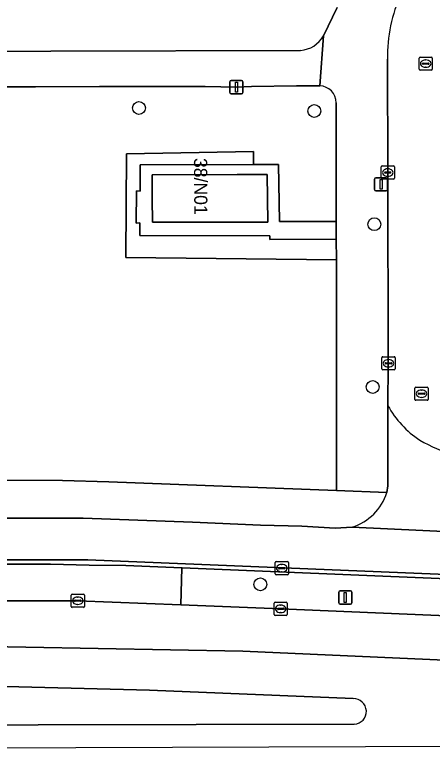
# Model space of a CAD drawing. Extents: x 160455 to 162082, y 388339 to 389736.
# Drawn here: x 161065.3 to 161097.1, y 388341.6 to 388397.4 of the extents above; entities that cross this region are included whole.
import ezdxf

# ---------------------------------------------------------------- set-up
doc = ezdxf.new("R2010")
doc.units = 0
for name, color, linetype in [('IMGEO_Berm_groen', 7, 'Continuous'), ('IMGEO_Boom', 7, 'Continuous'), ('IMGEO_Fietspad_gesloten', 7, 'Continuous'), ('IMGEO_Groenvoorziening', 7, 'Continuous'), ('IMGEO_Kolk', 7, 'Continuous'), ('IMGEO_Lichtmast', 7, 'Continuous'), ('IMGEO_Pand', 7, 'Continuous'), ('IMGEO_Pand_nummerreeks', 7, 'Continuous'), ('IMGEO_Rijbaan_lokaal_open', 7, 'Continuous'), ('IMGEO_Rijbaan_regionaal_gesloten', 7, 'Continuous'), ('IMGEO_Rioolput', 7, 'Continuous'), ('IMGEO_Verkeersbordpaal', 7, 'Continuous'), ('IMGEO_Verkeerseiland_gesloten', 7, 'Continuous'), ('IMGEO_Verkeerseiland_open', 7, 'Continuous'), ('IMGEO_Voetpad_open', 7, 'Continuous')]:
    doc.layers.add(name, color=color, linetype=linetype)

msp = doc.modelspace()

# ---------------------------------------------------------------- linework, layer by layer
at = {"layer": 'IMGEO_Berm_groen'}
for points in [[(161077.998, 388355.322), (161073.727, 388355.499), (161070.939, 388355.534), (161067.995, 388355.599), (161056.13, 388355.619), (161056.133, 388355.954), (161055.155, 388355.959)], [(161055.126, 388352.818), (161070.07, 388352.829), (161077.908, 388352.517), (161077.91, 388352.517), (161077.998, 388355.322)], [(161120.717, 388353.2), (161115.33, 388353.952), (161106.819, 388354.454), (161104.335, 388354.571), (161104.295, 388354.239), (161078.009, 388355.322), (161077.998, 388355.322), (161077.91, 388352.517), (161085.517, 388352.214), (161113.773, 388351.027), (161114.539, 388350.995)]]:
    msp.add_lwpolyline(points, dxfattribs=at)
at = {"layer": 'IMGEO_Boom'}
for centre in [(161074.727, 388390.305), (161088.073, 388390.075), (161092.644, 388381.466), (161092.52, 388369.09), (161083.968, 388354.077)]:
    msp.add_circle(centre, 0.489, dxfattribs=at)
at = {"layer": 'IMGEO_Fietspad_gesloten'}
msp.add_lwpolyline([(161099.015, 388358.057), (161090.949, 388358.426), (161089.654, 388358.36), (161087.133, 388358.498), (161083.99, 388358.58), (161078.807, 388358.815), (161070.484, 388359.114), (161067.014, 388359.114), (161061.793, 388359.114), (161056.133, 388359.145), (161056.133, 388355.954), (161064.121, 388355.953), (161068.769, 388355.944), (161070.839, 388355.932), (161104.335, 388354.571)], dxfattribs=at)
at = {"layer": 'IMGEO_Groenvoorziening'}
for points in [[(161088.765, 388395.783), (161089.818, 388397.941)], [(161048.995, 388394.587), (161087.029, 388394.688)], [(161088.491, 388391.986), (161086.711, 388391.986), (161083.304, 388391.934), (161082.144, 388391.888), (161079.764, 388391.934), (161075.809, 388391.934), (161071.715, 388391.934), (161066.843, 388391.916), (161062.779, 388391.916), (161058.501, 388391.916), (161054.443, 388391.879), (161051.251, 388391.859), (161048.849, 388391.859), (161048.409, 388391.85)], [(161073.78, 388386.806), (161083.45, 388387), (161083.441, 388386), (161085.339, 388386.003), (161085.421, 388381.659), (161089.75, 388381.678), (161089.744, 388390.708)], [(161054.998, 388362.025), (161064.602, 388362.005), (161068.898, 388361.978), (161072.437, 388361.876), (161089.778, 388361.213), (161089.754, 388378.761), (161073.717, 388378.939), (161073.78, 388386.806)]]:
    msp.add_lwpolyline(points, dxfattribs=at)
msp.add_lwpolyline([(161074.542, 388384), (161074.813, 388383.978), (161074.81, 388385.984), (161083.441, 388386), (161083.45, 388387), (161073.78, 388386.806), (161073.717, 388378.939), (161089.754, 388378.761), (161089.752, 388380.336), (161084.7, 388380.315), (161084.7, 388380.582), (161074.804, 388380.619), (161074.802, 388381.565), (161074.515, 388381.549)], close=True, dxfattribs=at)
for centre, radius, start, end in [((161086.879, 388396.85), 2.167, 273.9733, 330.5109), ((161088.449, 388390.691), 1.295, 0.7417, 88.1265)]:
    msp.add_arc(centre, radius, start, end, dxfattribs=at)
at = {"layer": 'IMGEO_Kolk'}
for p, q in [((161093.171, 388384.969), (161093.171, 388385.821)), ((161093.246, 388385.895), (161094.098, 388385.895)), ((161093.43, 388385.389), (161093.43, 388385.401)), ((161093.473, 388385.438), (161093.871, 388385.438)), ((161093.659, 388385.675), (161093.684, 388385.675)), ((161093.914, 388385.401), (161093.914, 388385.389)), ((161094.172, 388385.821), (161094.172, 388384.969)), ((161094.098, 388384.895), (161093.246, 388384.895)), ((161093.868, 388385.352), (161093.47, 388385.352)), ((161093.682, 388385.115), (161093.657, 388385.115)), ((161093.224, 388370.463), (161093.224, 388371.315)), ((161093.299, 388371.389), (161094.151, 388371.389)), ((161093.483, 388370.883), (161093.483, 388370.895)), ((161093.526, 388370.932), (161093.924, 388370.932)), ((161093.712, 388371.169), (161093.737, 388371.169)), ((161093.967, 388370.895), (161093.967, 388370.883)), ((161094.225, 388371.315), (161094.225, 388370.463)), ((161094.151, 388370.389), (161093.299, 388370.389)), ((161093.921, 388370.846), (161093.523, 388370.846)), ((161093.735, 388370.609), (161093.71, 388370.609)), ((161085.098, 388354.883), (161085.098, 388355.735)), ((161085.173, 388355.809), (161086.025, 388355.809)), ((161085.357, 388355.303), (161085.357, 388355.315)), ((161085.795, 388355.266), (161085.397, 388355.266)), ((161085.4, 388355.352), (161085.798, 388355.352)), ((161085.586, 388355.589), (161085.611, 388355.589)), ((161085.841, 388355.315), (161085.841, 388355.303)), ((161086.099, 388355.735), (161086.099, 388354.883)), ((161086.025, 388354.809), (161085.173, 388354.809)), ((161085.609, 388355.029), (161085.584, 388355.029)), ((161069.569, 388352.403), (161069.569, 388353.255)), ((161069.644, 388353.329), (161070.496, 388353.329)), ((161070.057, 388353.109), (161070.082, 388353.109)), ((161070.57, 388353.255), (161070.57, 388352.403)), ((161069.828, 388352.823), (161069.828, 388352.835)), ((161070.266, 388352.786), (161069.868, 388352.786)), ((161069.871, 388352.872), (161070.269, 388352.872)), ((161070.08, 388352.549), (161070.055, 388352.549)), ((161070.312, 388352.835), (161070.312, 388352.823)), ((161085.016, 388351.788), (161085.016, 388352.64)), ((161085.091, 388352.714), (161085.943, 388352.714)), ((161085.504, 388352.494), (161085.529, 388352.494)), ((161086.017, 388352.64), (161086.017, 388351.788)), ((161070.496, 388352.329), (161069.644, 388352.329)), ((161085.275, 388352.208), (161085.275, 388352.22)), ((161085.713, 388352.171), (161085.315, 388352.171)), ((161085.318, 388352.257), (161085.716, 388352.257)), ((161085.527, 388351.934), (161085.502, 388351.934)), ((161085.759, 388352.22), (161085.759, 388352.208)), ((161085.943, 388351.714), (161085.091, 388351.714))]:
    msp.add_line(p, q, dxfattribs=at)
for points in [[(161093.171, 388384.969), (161093.171, 388385.821)], [(161093.246, 388385.895), (161094.098, 388385.895)], [(161094.172, 388385.821), (161094.172, 388384.969)], [(161094.098, 388384.895), (161093.246, 388384.895)], [(161093.224, 388370.463), (161093.224, 388371.315)], [(161093.299, 388371.389), (161094.151, 388371.389)], [(161094.225, 388371.315), (161094.225, 388370.463)], [(161094.151, 388370.389), (161093.299, 388370.389)], [(161085.098, 388354.883), (161085.098, 388355.735)], [(161085.173, 388355.809), (161086.025, 388355.809)], [(161086.099, 388355.735), (161086.099, 388354.883)], [(161086.025, 388354.809), (161085.173, 388354.809)], [(161069.569, 388352.403), (161069.569, 388353.255)], [(161069.644, 388353.329), (161070.496, 388353.329)], [(161070.57, 388353.255), (161070.57, 388352.403)], [(161085.016, 388351.788), (161085.016, 388352.64)], [(161085.091, 388352.714), (161085.943, 388352.714)], [(161086.017, 388352.64), (161086.017, 388351.788)], [(161070.496, 388352.329), (161069.644, 388352.329)], [(161085.943, 388351.714), (161085.091, 388351.714)]]:
    msp.add_lwpolyline(points, dxfattribs=at)
for centre, radius, start, end in [((161093.248, 388385.819), 0.0765, 91.552, 178.448), ((161093.248, 388385.819), 0.0765, 91.552, 178.448), ((161093.47, 388385.398), 0.0403, 85.8775, 175.7526), ((161093.467, 388385.388), 0.0366, 178.938, 274.7102), ((161093.871, 388385.395), 0.043, 264.8664, 352.4533), ((161093.875, 388385.4), 0.0386, 1.7309, 96.639), ((161094.096, 388385.819), 0.0765, 1.552, 88.448), ((161094.096, 388385.819), 0.0765, 1.552, 88.448), ((161093.248, 388384.971), 0.0765, 181.552, 268.448), ((161093.248, 388384.971), 0.0765, 181.552, 268.448), ((161094.096, 388384.971), 0.0765, 271.552, 358.448), ((161094.096, 388384.971), 0.0765, 271.552, 358.448), ((161093.301, 388371.313), 0.0765, 91.552, 178.448), ((161093.301, 388371.313), 0.0765, 91.552, 178.448), ((161093.523, 388370.892), 0.0403, 85.8775, 175.7526), ((161093.52, 388370.882), 0.0366, 178.938, 274.7102), ((161093.924, 388370.889), 0.043, 264.8664, 352.4533), ((161093.928, 388370.894), 0.0386, 1.7309, 96.639), ((161094.149, 388371.313), 0.0765, 1.552, 88.448), ((161094.149, 388371.313), 0.0765, 1.552, 88.448), ((161093.301, 388370.465), 0.0765, 181.552, 268.448), ((161093.301, 388370.465), 0.0765, 181.552, 268.448), ((161094.149, 388370.465), 0.0765, 271.552, 358.448), ((161094.149, 388370.465), 0.0765, 271.552, 358.448), ((161085.175, 388355.733), 0.0765, 91.552, 178.448), ((161085.175, 388355.733), 0.0765, 91.552, 178.448), ((161085.397, 388355.312), 0.0403, 85.8775, 175.7526), ((161085.394, 388355.302), 0.0366, 178.938, 274.7102), ((161085.798, 388355.309), 0.043, 264.8664, 352.4533), ((161085.802, 388355.314), 0.0386, 1.7309, 96.639), ((161086.023, 388355.733), 0.0765, 1.552, 88.448), ((161086.023, 388355.733), 0.0765, 1.552, 88.448), ((161085.175, 388354.885), 0.0765, 181.552, 268.448), ((161085.175, 388354.885), 0.0765, 181.552, 268.448), ((161086.023, 388354.885), 0.0765, 271.552, 358.448), ((161086.023, 388354.885), 0.0765, 271.552, 358.448), ((161069.646, 388353.253), 0.0765, 91.552, 178.448), ((161069.646, 388353.253), 0.0765, 91.552, 178.448), ((161070.494, 388353.253), 0.0765, 1.552, 88.448), ((161070.494, 388353.253), 0.0765, 1.552, 88.448), ((161069.868, 388352.832), 0.0403, 85.8775, 175.7526), ((161069.865, 388352.822), 0.0366, 178.938, 274.7102), ((161070.269, 388352.829), 0.043, 264.8664, 352.4533), ((161070.273, 388352.834), 0.0386, 1.7309, 96.639), ((161085.093, 388352.638), 0.0765, 91.552, 178.448), ((161085.093, 388352.638), 0.0765, 91.552, 178.448), ((161085.941, 388352.638), 0.0765, 1.552, 88.448), ((161085.941, 388352.638), 0.0765, 1.552, 88.448), ((161069.646, 388352.405), 0.0765, 181.552, 268.448), ((161069.646, 388352.405), 0.0765, 181.552, 268.448), ((161070.494, 388352.405), 0.0765, 271.552, 358.448), ((161070.494, 388352.405), 0.0765, 271.552, 358.448), ((161085.315, 388352.217), 0.0403, 85.8775, 175.7526), ((161085.312, 388352.207), 0.0366, 178.938, 274.7102), ((161085.716, 388352.214), 0.043, 264.8664, 352.4533), ((161085.72, 388352.219), 0.0386, 1.7309, 96.639), ((161085.093, 388351.79), 0.0765, 181.552, 268.448), ((161085.093, 388351.79), 0.0765, 181.552, 268.448), ((161085.941, 388351.79), 0.0765, 271.552, 358.448), ((161085.941, 388351.79), 0.0765, 271.552, 358.448)]:
    msp.add_arc(centre, radius, start, end, dxfattribs=at)
for centre, major_axis, ratio, start_param, end_param in [((161093.658, 388385.395), (-0.387, 0.002), 0.722429, 4.712389, 7.853982), ((161093.683, 388385.395), (-0.39, 0.002), 0.717154, 1.570796, 4.712389), ((161093.711, 388370.889), (-0.387, 0.002), 0.722429, 4.712389, 7.853982), ((161093.736, 388370.889), (-0.39, 0.002), 0.717154, 1.570796, 4.712389), ((161085.585, 388355.309), (-0.387, 0.002), 0.722429, 4.712389, 7.853982), ((161085.61, 388355.309), (-0.39, 0.002), 0.717154, 1.570796, 4.712389), ((161070.056, 388352.829), (-0.387, 0.002), 0.722429, 4.712389, 7.853982), ((161070.081, 388352.829), (-0.39, 0.002), 0.717154, 1.570796, 4.712389), ((161085.503, 388352.214), (-0.387, 0.002), 0.722429, 4.712389, 7.853982), ((161085.528, 388352.214), (-0.39, 0.002), 0.717154, 1.570796, 4.712389)]:
    msp.add_ellipse(centre, major_axis=major_axis, ratio=ratio, start_param=start_param, end_param=end_param, dxfattribs=at)
at = {"layer": 'IMGEO_Lichtmast'}
for p, q in [((161081.649, 388391.488), (161081.649, 388392.288)), ((161081.649, 388392.288), (161081.649, 388391.488)), ((161081.749, 388392.388), (161082.539, 388392.388)), ((161082.539, 388392.388), (161081.749, 388392.388)), ((161082.639, 388392.288), (161082.639, 388391.488)), ((161082.639, 388391.488), (161082.639, 388392.288)), ((161082.539, 388391.388), (161081.749, 388391.388)), ((161081.749, 388391.388), (161082.539, 388391.388)), ((161092.661, 388384.096), (161092.661, 388384.896)), ((161092.661, 388384.896), (161092.661, 388384.096)), ((161092.761, 388384.996), (161093.551, 388384.996)), ((161093.551, 388384.996), (161092.761, 388384.996)), ((161093.651, 388384.896), (161093.651, 388384.096)), ((161093.651, 388384.096), (161093.651, 388384.896)), ((161093.551, 388383.996), (161092.761, 388383.996)), ((161092.761, 388383.996), (161093.551, 388383.996))]:
    msp.add_line(p, q, dxfattribs=at)
for points in [[(161082.069, 388392.263), (161082.219, 388392.263), (161082.219, 388391.513), (161082.069, 388391.513), (161082.069, 388392.263)], [(161093.081, 388384.871), (161093.231, 388384.871), (161093.231, 388384.121), (161093.081, 388384.121), (161093.081, 388384.871)]]:
    msp.add_lwpolyline(points, dxfattribs=at)
for centre, start, end in [((161081.749, 388392.288), 90, 180), ((161081.749, 388392.288), 90, 180), ((161082.539, 388392.288), 0, 90), ((161082.539, 388392.288), 360, 90), ((161081.749, 388391.488), 180, 270), ((161081.749, 388391.488), 180, 270), ((161082.539, 388391.488), 270, 0), ((161082.539, 388391.488), 270, 0), ((161092.761, 388384.896), 90, 180), ((161092.761, 388384.896), 90, 180), ((161093.551, 388384.896), 0, 90), ((161093.551, 388384.896), 360, 90), ((161092.761, 388384.096), 180, 270), ((161092.761, 388384.096), 180, 270), ((161093.551, 388384.096), 270, 0), ((161093.551, 388384.096), 270, 0)]:
    msp.add_arc(centre, 0.1, start, end, dxfattribs=at)
at = {"layer": 'IMGEO_Pand'}
msp.add_lwpolyline([(161075.745, 388383.418), (161075.75, 388381.616), (161082.221, 388381.625), (161084.539, 388381.628), (161084.496, 388385.255), (161082.196, 388385.244), (161075.74, 388385.213)], close=True, dxfattribs=at)
at = {"layer": 'IMGEO_Rijbaan_lokaal_open'}
msp.add_lwpolyline([(161093.643, 388394.009), (161093.673, 388385.395), (161093.696, 388370.858), (161093.681, 388367.665)], dxfattribs=at)
for centre, radius, start, end in [((161104.581, 388394.286), 10.941, 154.5774, 181.4503), ((161100.014, 388371.123), 7.216, 208.6332, 237.2808), ((161101.502, 388374.029), 10.47, 239.0282, 254.7272)]:
    msp.add_arc(centre, radius, start, end, dxfattribs=at)
at = {"layer": 'IMGEO_Rijbaan_regionaal_gesloten'}
for points in [[(161114.539, 388350.995), (161113.773, 388351.027), (161085.517, 388352.214), (161077.91, 388352.517), (161077.908, 388352.517), (161070.07, 388352.829), (161055.126, 388352.818), (161055.08, 388349.504), (161082.639, 388348.989), (161107.12, 388347.917), (161130.399, 388347.484), (161144.195, 388347.251)], [(161144.196, 388341.939), (161144.195, 388347.251), (161130.399, 388347.484), (161107.12, 388347.917), (161082.639, 388348.989), (161055.08, 388349.504), (161055.039, 388346.355), (161062.565, 388346.355), (161075.539, 388346.04), (161091.035, 388345.384)], [(161091.121, 388343.44), (161055.001, 388343.378), (161054.991, 388341.606), (161062.564, 388341.634), (161099.304, 388341.771), (161127.421, 388341.876), (161144.196, 388341.939)]]:
    msp.add_lwpolyline(points, dxfattribs=at)
msp.add_arc((161091.065, 388344.411), 0.973, 273.3056, 91.7605, dxfattribs=at)
at = {"layer": 'IMGEO_Rioolput'}
for p, q in [((161096.059, 388393.252), (161096.059, 388394.104)), ((161096.134, 388394.178), (161096.986, 388394.178)), ((161096.547, 388393.958), (161096.572, 388393.958)), ((161097.06, 388394.104), (161097.06, 388393.252)), ((161096.318, 388393.672), (161096.318, 388393.684)), ((161096.756, 388393.635), (161096.358, 388393.635)), ((161096.361, 388393.721), (161096.759, 388393.721)), ((161096.57, 388393.398), (161096.545, 388393.398)), ((161096.802, 388393.684), (161096.802, 388393.672)), ((161096.986, 388393.178), (161096.134, 388393.178)), ((161095.738, 388368.147), (161095.738, 388368.999)), ((161095.813, 388369.073), (161096.665, 388369.073)), ((161096.226, 388368.853), (161096.251, 388368.853)), ((161096.739, 388368.999), (161096.739, 388368.147)), ((161095.997, 388368.567), (161095.997, 388368.579)), ((161096.435, 388368.53), (161096.037, 388368.53)), ((161096.04, 388368.616), (161096.438, 388368.616)), ((161096.249, 388368.293), (161096.224, 388368.293)), ((161096.481, 388368.579), (161096.481, 388368.567)), ((161096.665, 388368.073), (161095.813, 388368.073))]:
    msp.add_line(p, q, dxfattribs=at)
for points in [[(161096.059, 388393.252), (161096.059, 388394.104)], [(161096.134, 388394.178), (161096.986, 388394.178)], [(161097.06, 388394.104), (161097.06, 388393.252)], [(161096.986, 388393.178), (161096.134, 388393.178)], [(161095.738, 388368.147), (161095.738, 388368.999)], [(161095.813, 388369.073), (161096.665, 388369.073)], [(161096.739, 388368.999), (161096.739, 388368.147)], [(161096.665, 388368.073), (161095.813, 388368.073)]]:
    msp.add_lwpolyline(points, dxfattribs=at)
for centre, radius, start, end in [((161096.136, 388394.102), 0.0765, 91.552, 178.448), ((161096.136, 388394.102), 0.0765, 91.552, 178.448), ((161096.984, 388394.102), 0.0765, 1.552, 88.448), ((161096.984, 388394.102), 0.0765, 1.552, 88.448), ((161096.136, 388393.254), 0.0765, 181.552, 268.448), ((161096.136, 388393.254), 0.0765, 181.552, 268.448), ((161096.358, 388393.681), 0.0403, 85.8775, 175.7526), ((161096.355, 388393.671), 0.0366, 178.938, 274.7102), ((161096.759, 388393.678), 0.043, 264.8664, 352.4533), ((161096.763, 388393.683), 0.0386, 1.7309, 96.639), ((161096.984, 388393.254), 0.0765, 271.552, 358.448), ((161096.984, 388393.254), 0.0765, 271.552, 358.448), ((161095.815, 388368.997), 0.0765, 91.552, 178.448), ((161095.815, 388368.997), 0.0765, 91.552, 178.448), ((161096.663, 388368.997), 0.0765, 1.552, 88.448), ((161096.663, 388368.997), 0.0765, 1.552, 88.448), ((161095.815, 388368.149), 0.0765, 181.552, 268.448), ((161095.815, 388368.149), 0.0765, 181.552, 268.448), ((161096.037, 388368.576), 0.0403, 85.8775, 175.7526), ((161096.034, 388368.566), 0.0366, 178.938, 274.7102), ((161096.438, 388368.573), 0.043, 264.8664, 352.4533), ((161096.442, 388368.578), 0.0386, 1.7309, 96.639), ((161096.663, 388368.149), 0.0765, 271.552, 358.448), ((161096.663, 388368.149), 0.0765, 271.552, 358.448)]:
    msp.add_arc(centre, radius, start, end, dxfattribs=at)
for centre, major_axis, ratio, start_param, end_param in [((161096.546, 388393.678), (-0.387, 0.002), 0.722429, 4.712389, 7.853982), ((161096.571, 388393.678), (-0.39, 0.002), 0.717154, 1.570796, 4.712389), ((161096.225, 388368.573), (-0.387, 0.002), 0.722429, 4.712389, 7.853982), ((161096.25, 388368.573), (-0.39, 0.002), 0.717154, 1.570796, 4.712389)]:
    msp.add_ellipse(centre, major_axis=major_axis, ratio=ratio, start_param=start_param, end_param=end_param, dxfattribs=at)
at = {"layer": 'IMGEO_Verkeersbordpaal'}
for p, q in [((161089.939, 388352.676), (161089.939, 388353.476)), ((161089.939, 388353.476), (161089.939, 388352.676)), ((161090.039, 388353.576), (161090.829, 388353.576)), ((161090.829, 388353.576), (161090.039, 388353.576)), ((161090.929, 388353.476), (161090.929, 388352.676)), ((161090.929, 388352.676), (161090.929, 388353.476)), ((161090.829, 388352.576), (161090.039, 388352.576)), ((161090.039, 388352.576), (161090.829, 388352.576))]:
    msp.add_line(p, q, dxfattribs=at)
msp.add_lwpolyline([(161090.359, 388353.451), (161090.509, 388353.451), (161090.509, 388352.701), (161090.359, 388352.701), (161090.359, 388353.451)], dxfattribs=at)
for centre, start, end in [((161090.039, 388353.476), 90, 180), ((161090.039, 388353.476), 90, 180), ((161090.829, 388353.476), 0, 90), ((161090.829, 388353.476), 360, 90), ((161090.039, 388352.676), 180, 270), ((161090.039, 388352.676), 180, 270), ((161090.829, 388352.676), 270, 0), ((161090.829, 388352.676), 270, 0)]:
    msp.add_arc(centre, 0.1, start, end, dxfattribs=at)
at = {"layer": 'IMGEO_Verkeerseiland_gesloten'}
for points in [[(161091.035, 388345.384), (161075.539, 388346.04), (161062.565, 388346.355), (161055.039, 388346.355)], [(161055.001, 388343.378), (161091.121, 388343.44)]]:
    msp.add_lwpolyline(points, dxfattribs=at)
msp.add_arc((161091.065, 388344.411), 0.973, 273.3056, 91.7605, dxfattribs=at)
at = {"layer": 'IMGEO_Verkeerseiland_open'}
msp.add_lwpolyline([(161070.839, 388355.932), (161068.769, 388355.944), (161064.121, 388355.953), (161056.133, 388355.954), (161056.13, 388355.619), (161067.995, 388355.599), (161070.939, 388355.534), (161073.727, 388355.499), (161077.998, 388355.322), (161078.009, 388355.322), (161104.295, 388354.239), (161104.335, 388354.571)], close=True, dxfattribs=at)
at = {"layer": 'IMGEO_Voetpad_open'}
for points in [[(161089.818, 388397.941), (161088.765, 388395.783), (161088.491, 388391.986)], [(161048.409, 388391.85), (161048.849, 388391.859), (161051.251, 388391.859), (161054.443, 388391.879), (161058.501, 388391.916), (161062.779, 388391.916), (161066.843, 388391.916), (161071.715, 388391.934), (161075.809, 388391.934), (161079.764, 388391.934), (161082.144, 388391.888), (161083.304, 388391.934), (161086.711, 388391.986), (161088.491, 388391.986), (161088.765, 388395.783)], [(161087.029, 388394.688), (161048.995, 388394.587)], [(161093.673, 388385.395), (161093.643, 388394.009)], [(161089.744, 388390.708), (161089.75, 388381.678), (161089.752, 388380.336), (161089.754, 388378.761), (161089.778, 388361.213), (161093.589, 388361.067), (161093.662, 388361.58), (161093.681, 388367.665), (161093.696, 388370.858), (161093.673, 388385.395)], [(161093.681, 388367.665), (161093.662, 388361.58), (161093.589, 388361.067)], [(161093.589, 388361.067), (161089.778, 388361.213), (161072.437, 388361.876), (161068.898, 388361.978), (161064.602, 388362.005), (161054.998, 388362.025), (161051.029, 388361.449)], [(161054.752, 388359.153), (161056.133, 388359.145), (161061.793, 388359.114), (161067.014, 388359.114), (161070.484, 388359.114), (161078.807, 388358.815), (161083.99, 388358.58), (161087.133, 388358.498), (161089.654, 388358.36), (161090.949, 388358.426)], [(161090.949, 388358.426), (161099.015, 388358.057)]]:
    msp.add_lwpolyline(points, dxfattribs=at)
for points in [[(161089.75, 388381.678), (161085.421, 388381.659), (161085.339, 388386.003), (161083.441, 388386), (161074.81, 388385.984), (161074.813, 388383.978), (161074.542, 388384), (161074.515, 388381.549), (161074.802, 388381.565), (161074.804, 388380.619), (161084.7, 388380.582), (161084.7, 388380.315), (161089.752, 388380.336)], [(161075.75, 388381.616), (161075.745, 388383.418), (161075.74, 388385.213), (161082.196, 388385.244), (161084.496, 388385.255), (161084.539, 388381.628), (161082.221, 388381.625)]]:
    msp.add_lwpolyline(points, close=True, dxfattribs=at)
for centre, radius, start, end in [((161104.581, 388394.286), 10.941, 154.5774, 181.4503), ((161086.879, 388396.85), 2.167, 273.9733, 330.5109), ((161088.449, 388390.691), 1.295, 0.7417, 88.1265), ((161100.014, 388371.123), 7.216, 208.6332, 237.2808), ((161101.502, 388374.029), 10.47, 239.0282, 254.7272), ((161089.772, 388362.242), 3.994, 287.1376, 342.8841), ((161089.772, 388362.242), 3.994, 287.1376, 342.8841)]:
    msp.add_arc(centre, radius, start, end, dxfattribs=at)

# ---------------------------------------------------------------- texts
at = {"layer": 'IMGEO_Pand_nummerreeks'}
msp.add_text('38/N01', height=1, rotation=270.3794, dxfattribs=at).set_placement((161078.915, 388386.498))

doc.saveas('drawing.dxf')
